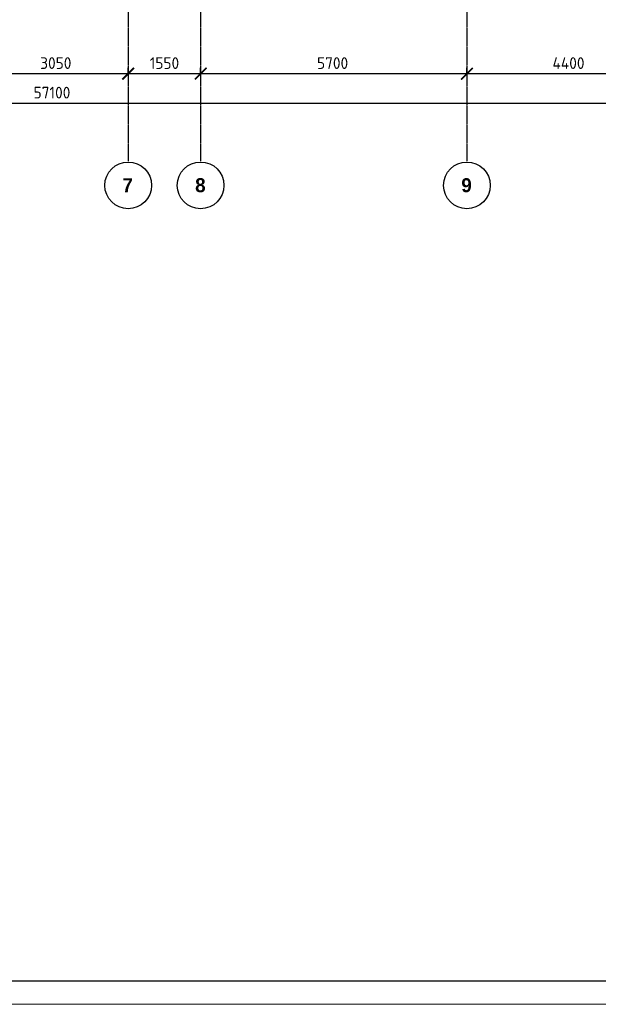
# Model space of a CAD drawing. Header units: millimetres. Extents: x -93479 to 1057970, y -66333 to 172656.
# Tile 307 of 473: x 563295 to 575681, y 1090 to 22158. Entities that reach past the tile are written whole.
import ezdxf

# ---------------------------------------------------------------- set-up
doc = ezdxf.new("R2010")
doc.units = ezdxf.units.MM
doc.linetypes.add('______5', pattern=[1100, 800, -100, 100, -100])
doc.linetypes.add('осевая', pattern=[50.8, 31.75, -6.35, 6.35, -6.35])
for name, color, linetype, lineweight in [('Оси', 40, '______5', 18), ('СПДС_РАЗМЕРЫ', 152, 'Continuous', 25), ('ТОНКИЕ', 7, 'Continuous', 9)]:
    doc.layers.add(name, color=color, linetype=linetype, lineweight=lineweight)
doc.layers.add('ТОЛСТЫЕ_ОСНОВНЫЕ', color=6, linetype='Continuous')
doc.styles.add('GOST-2.304_Type-B', font='GOST_Common.ttf')
doc.styles.add('MtXpl_Century Gothic', font='GOTHICB.TTF', dxfattribs={"height": 0.2})
doc.dimstyles.new('СПДС', dxfattribs={"dimscale": 100, "dimtxt": 2.5, "dimasz": 2.5, "dimexe": 1.25, "dimexo": 0, "dimtad": 1, "dimdec": 0, "dimtxsty": 'GOST-2.304_Type-B', "dimblk": 'ARCHTICK', "dimcen": 2.5, "dimdle": 2, "dimadec": 0, "dimazin": 2, "dimtfac": 0.75, "dimtdec": 0, "dimtmove": 1, "dimatfit": 3, "dimfxl": 1, "dimtolj": 1, "dimarcsym": 1})

# ---------------------------------------------------------------- blocks, each defined once
blk = doc.blocks.new('_ArchTick')
at = {"color": 0, "linetype": 'ByBlock', "const_width": 0.15}
blk.add_lwpolyline([(-0.5, -0.5), (0.5, 0.5)], dxfattribs=at)
blk = doc.blocks.new('*D2014')
at = {"layer": 'DEFPOINTS', "color": 0, "ltscale": 100, "transparency": 16777216}
for p in [(-5586, -35036), (51514, -35036), (51514, -35036)]:
    blk.add_point(p, dxfattribs=at)
at = {"layer": 'СПДС_РАЗМЕРЫ', "color": 0, "lineweight": -2, "transparency": 16777216}
for p, q in [((-5586, -35036), (-5586, -34911)), ((51514, -35036), (51514, -34911)), ((-5786, -35036), (51714, -35036))]:
    blk.add_line(p, q, dxfattribs=at)
at = {"layer": 'СПДС_РАЗМЕРЫ', "color": 0, "lineweight": -2, "ltscale": 100, "transparency": 16777216, "xscale": 250, "yscale": 250, "zscale": 250, "rotation": 180}
blk.add_blockref('_ArchTick', (-5586, -35036), dxfattribs=at)
at = {"layer": 'СПДС_РАЗМЕРЫ', "color": 0, "lineweight": -2, "ltscale": 100, "transparency": 16777216, "xscale": 250, "yscale": 250, "zscale": 250}
blk.add_blockref('_ArchTick', (51514, -35036), dxfattribs=at)
at = {"layer": 'СПДС_РАЗМЕРЫ', "color": 0, "ltscale": 100, "transparency": 16777216, "insert": (22931, -34811), "char_height": 250, "attachment_point": 5, "style": 'GOST-2.304_Type-B'}
blk.add_mtext('\\A1;57100', dxfattribs=at)
blk = doc.blocks.new('*D2030')
at = {"layer": 'DEFPOINTS', "color": 0, "ltscale": 100, "transparency": 16777216}
for p in [(21514, -34405), (24564, -34405), (24564, -34405)]:
    blk.add_point(p, dxfattribs=at)
at = {"layer": 'СПДС_РАЗМЕРЫ', "color": 0, "lineweight": -2, "transparency": 16777216}
for p, q in [((21514, -34405), (21514, -34280)), ((24564, -34405), (24564, -34280)), ((21314, -34405), (24764, -34405))]:
    blk.add_line(p, q, dxfattribs=at)
at = {"layer": 'СПДС_РАЗМЕРЫ', "color": 0, "lineweight": -2, "ltscale": 100, "transparency": 16777216, "xscale": 250, "yscale": 250, "zscale": 250, "rotation": 180}
blk.add_blockref('_ArchTick', (21514, -34405), dxfattribs=at)
at = {"layer": 'СПДС_РАЗМЕРЫ', "color": 0, "lineweight": -2, "ltscale": 100, "transparency": 16777216, "xscale": 250, "yscale": 250, "zscale": 250}
blk.add_blockref('_ArchTick', (24564, -34405), dxfattribs=at)
at = {"layer": 'СПДС_РАЗМЕРЫ', "color": 0, "ltscale": 100, "transparency": 16777216, "insert": (23013, -34180), "char_height": 250, "attachment_point": 5, "style": 'GOST-2.304_Type-B'}
blk.add_mtext('\\A1;3050', dxfattribs=at)
blk = doc.blocks.new('*D2031')
at = {"layer": 'DEFPOINTS', "color": 0, "ltscale": 100, "transparency": 16777216}
for p in [(24564, -34405), (26114, -34405), (26114, -34405)]:
    blk.add_point(p, dxfattribs=at)
at = {"layer": 'СПДС_РАЗМЕРЫ', "color": 0, "lineweight": -2, "transparency": 16777216}
for p, q in [((24564, -34405), (24564, -34280)), ((26114, -34405), (26114, -34280)), ((24364, -34405), (26314, -34405))]:
    blk.add_line(p, q, dxfattribs=at)
at = {"layer": 'СПДС_РАЗМЕРЫ', "color": 0, "lineweight": -2, "ltscale": 100, "transparency": 16777216, "xscale": 250, "yscale": 250, "zscale": 250, "rotation": 180}
blk.add_blockref('_ArchTick', (24564, -34405), dxfattribs=at)
at = {"layer": 'СПДС_РАЗМЕРЫ', "color": 0, "lineweight": -2, "ltscale": 100, "transparency": 16777216, "xscale": 250, "yscale": 250, "zscale": 250}
blk.add_blockref('_ArchTick', (26114, -34405), dxfattribs=at)
at = {"layer": 'СПДС_РАЗМЕРЫ', "color": 0, "ltscale": 100, "transparency": 16777216, "insert": (25339, -34180), "char_height": 250, "attachment_point": 5, "style": 'GOST-2.304_Type-B'}
blk.add_mtext('\\A1;1550', dxfattribs=at)
blk = doc.blocks.new('*D2032')
at = {"layer": 'DEFPOINTS', "color": 0, "ltscale": 100, "transparency": 16777216}
for p in [(26114, -34405), (31814, -34405), (31814, -34405)]:
    blk.add_point(p, dxfattribs=at)
at = {"layer": 'СПДС_РАЗМЕРЫ', "color": 0, "lineweight": -2, "transparency": 16777216}
for p, q in [((26114, -34405), (26114, -34280)), ((31814, -34405), (31814, -34280)), ((25914, -34405), (32014, -34405))]:
    blk.add_line(p, q, dxfattribs=at)
at = {"layer": 'СПДС_РАЗМЕРЫ', "color": 0, "lineweight": -2, "ltscale": 100, "transparency": 16777216, "xscale": 250, "yscale": 250, "zscale": 250, "rotation": 180}
blk.add_blockref('_ArchTick', (26114, -34405), dxfattribs=at)
at = {"layer": 'СПДС_РАЗМЕРЫ', "color": 0, "lineweight": -2, "ltscale": 100, "transparency": 16777216, "xscale": 250, "yscale": 250, "zscale": 250}
blk.add_blockref('_ArchTick', (31814, -34405), dxfattribs=at)
at = {"layer": 'СПДС_РАЗМЕРЫ', "color": 0, "ltscale": 100, "transparency": 16777216, "insert": (28938, -34180), "char_height": 250, "attachment_point": 5, "style": 'GOST-2.304_Type-B'}
blk.add_mtext('\\A1;5700', dxfattribs=at)
blk = doc.blocks.new('*D2033')
at = {"layer": 'DEFPOINTS', "color": 0, "ltscale": 100, "transparency": 16777216}
for p in [(31814, -34405), (36214, -34405), (36214, -34405)]:
    blk.add_point(p, dxfattribs=at)
at = {"layer": 'СПДС_РАЗМЕРЫ', "color": 0, "lineweight": -2, "transparency": 16777216}
for p, q in [((31814, -34405), (31814, -34280)), ((36214, -34405), (36214, -34280)), ((31614, -34405), (36414, -34405))]:
    blk.add_line(p, q, dxfattribs=at)
at = {"layer": 'СПДС_РАЗМЕРЫ', "color": 0, "lineweight": -2, "ltscale": 100, "transparency": 16777216, "xscale": 250, "yscale": 250, "zscale": 250, "rotation": 180}
blk.add_blockref('_ArchTick', (31814, -34405), dxfattribs=at)
at = {"layer": 'СПДС_РАЗМЕРЫ', "color": 0, "lineweight": -2, "ltscale": 100, "transparency": 16777216, "xscale": 250, "yscale": 250, "zscale": 250}
blk.add_blockref('_ArchTick', (36214, -34405), dxfattribs=at)
at = {"layer": 'СПДС_РАЗМЕРЫ', "color": 0, "ltscale": 100, "transparency": 16777216, "insert": (33988, -34180), "char_height": 250, "attachment_point": 5, "style": 'GOST-2.304_Type-B'}
blk.add_mtext('\\A1;4400', dxfattribs=at)
blk = doc.blocks.new('*U1949')
at = {"layer": 'ТОЛСТЫЕ_ОСНОВНЫЕ', "color": 7}
blk.add_lwpolyline([(20, 5), (836, 5), (836, 589), (20, 589)], close=True, dxfattribs=at)
at = {"layer": 'ТОНКИЕ', "color": 7}
blk.add_lwpolyline([(0, 0), (841, 0), (841, 594), (0, 594)], close=True, dxfattribs=at)
blk = doc.blocks.new('оси')
at = {"color": 7, "linetype": 'ByBlock', "lineweight": -2}
for centre in [(24563, -36796), (26113, -36796), (31813, -36796)]:
    blk.add_circle(centre, 500, dxfattribs=at)
at = {"layer": 'Оси', "color": 7, "linetype": 'осевая', "lineweight": 25, "transparency": 33554687}
for p, q in [((24563.5, 151.4), (24563.5, -36280.2)), ((26113.5, 151.4), (26113.5, -36280.2)), ((31813.5, 151.4), (31813.5, -36280.2))]:
    blk.add_line(p, q, dxfattribs=at)
at = {"layer": 'Оси', "color": 7, "lineweight": 25, "transparency": 33554687, "style": 'MtXpl_Century Gothic'}
for s, p in [('7', (24439.5, -36942.3)), ('8', (25996, -36942.3)), ('9', (31693.9, -36942.3))]:
    blk.add_text(s, height=300, dxfattribs=at).set_placement(p)
at = {"layer": 'СПДС_РАЗМЕРЫ', "color": 7}
for base, p1, p2, picture, middle in [((24563.5, -34405), (21513.5, -34405), (24563.5, -34405), '*D2030', (23013.4, -34405)), ((26113.5, -34405), (24563.5, -34405), (26113.5, -34405), '*D2031', (25338.5, -34405)), ((31813.5, -34405), (26113.5, -34405), (31813.5, -34405), '*D2032', (28938.4, -34405)), ((36213.5, -34405), (31813.5, -34405), (36213.5, -34405), '*D2033', (33988.4, -34405)), ((51513.5, -35036.2), (-5586.3, -35036.2), (51513.5, -35036.2), '*D2014', (22931, -35036.2))]:
    dim = blk.add_linear_dim(base=base, p1=p1, p2=p2, dimstyle='СПДС', override={"dimgap": 1}, dxfattribs=at)
    dim.commit()
    dim.dimension.update_dxf_attribs({"geometry": picture, "text_midpoint": middle, "dimtype": 160})

msp = doc.modelspace()

# ---------------------------------------------------------------- block references
at = {"xscale": 100, "yscale": 100, "zscale": 100}
msp.add_blockref('*U1949', (524782.6, 1090.3), dxfattribs=at)
at = {"color": 7}
msp.add_blockref('оси', (541054.6, 55409), dxfattribs=at)

doc.saveas('drawing.dxf')
